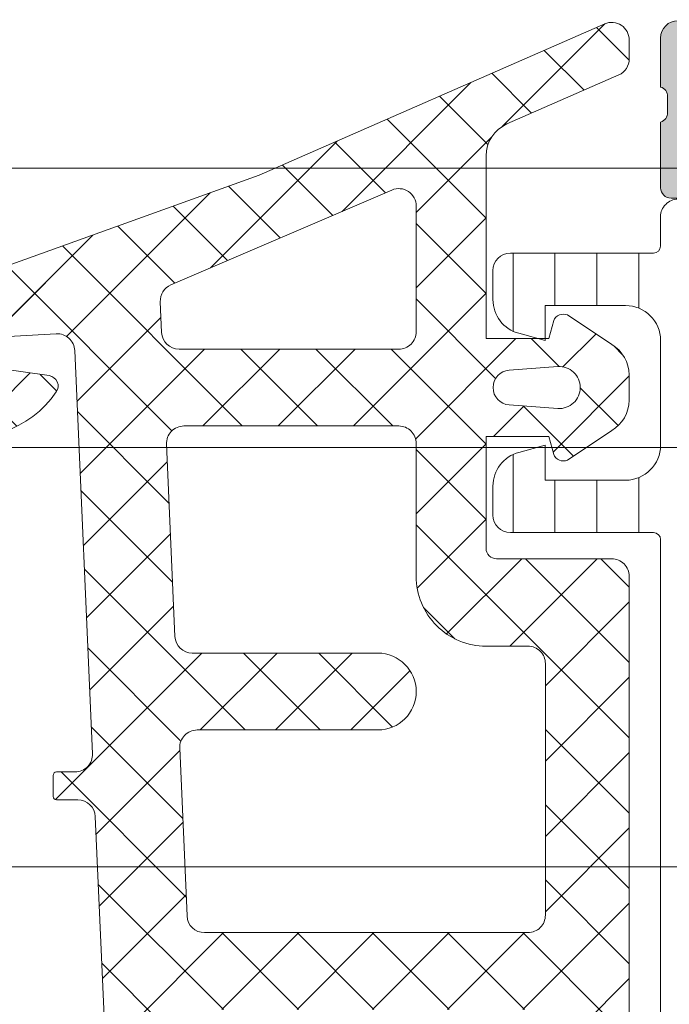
# Model space of a CAD drawing. Header units: millimetres. Extents: x 144573 to 336993, y 74252 to 247042.
# Tile 686 of 1056: x 219020 to 219038, y 198244 to 198273. Entities that reach past the tile are written whole.
import ezdxf

# ---------------------------------------------------------------- set-up
doc = ezdxf.new("R2010")
doc.units = ezdxf.units.MM
doc.layers.add('FASÁDA DETAILNÍ', color=255, linetype='Continuous', lineweight=0)
doc.layers.add('NOVA', color=255, linetype='Continuous', lineweight=0)

# ---------------------------------------------------------------- blocks, each defined once
blk = doc.blocks.new('A$C69D17D4D')
at = {"layer": 'FASÁDA DETAILNÍ'}
h = blk.add_hatch(color=256, dxfattribs=at)
edge = h.paths.add_edge_path()
edge.add_arc((-4151.994648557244, 24911.31804486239), 0.5000674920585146, 90.00773245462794, 179.9922675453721)
edge.add_line((-4152.494716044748, 24911.31811234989), (-4152.494716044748, 24907.31811234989))
edge.add_arc((-4151.994648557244, 24907.3181798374), 0.5000674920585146, 180.0077324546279, 269.9922675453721)
edge.add_line((-4151.994716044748, 24906.81811234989), (-4150.694667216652, 24906.81811234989))
edge.add_arc((-4150.69470411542, 24907.31814924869), 0.500036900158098, 270.0042279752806, 359.9957720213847)
edge.add_line((-4150.194667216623, 24907.31811234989), (-4150.194667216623, 24907.81811234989))
edge.add_line((-4150.194667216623, 24907.81811234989), (-4151.194667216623, 24907.81811234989))
edge.add_line((-4151.194667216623, 24907.81811234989), (-4151.194667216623, 24909.31811234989))
edge.add_arc((-4150.194704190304, 24909.31814932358), 0.9999630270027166, 89.99788148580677, 180.0021185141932, ccw=False)
edge.add_line((-4150.194667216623, 24910.31811234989), (-4146.194667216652, 24910.31811234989))
edge.add_arc((-4146.194744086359, 24909.31803548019), 1.000076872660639, 0.004403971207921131, 89.99559602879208, ccw=False)
edge.add_line((-4145.194667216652, 24909.31811234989), (-4145.194667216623, 24907.81811234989))
edge.add_line((-4145.194667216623, 24907.81811234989), (-4146.194667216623, 24907.81811234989))
edge.add_line((-4146.194667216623, 24907.81811234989), (-4146.194667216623, 24907.31811234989))
edge.add_arc((-4145.694724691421, 24907.3180548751), 0.4999425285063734, 179.9934131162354, 270.0065868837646)
edge.add_line((-4145.694667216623, 24906.81811234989), (-4142.894679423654, 24906.81811234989))
edge.add_arc((-4142.894679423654, 24907.31811234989), 0.5, 270, 360)
edge.add_line((-4142.394679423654, 24907.31811234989), (-4142.394679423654, 24907.51811234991))
edge.add_arc((-4142.894679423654, 24907.51811234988), 0.5, 3.335053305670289e-09, 90.00000000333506)
edge.add_line((-4142.894679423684, 24908.01811234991), (-4143.394679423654, 24908.01811234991))
edge.add_arc((-4143.394644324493, 24908.51814744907), 0.5000351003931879, 180.0040217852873, 269.99597821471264, ccw=False)
edge.add_line((-4143.894679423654, 24908.51811234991), (-4143.894679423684, 24909.31811540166))
edge.add_arc((-4143.394662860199, 24909.31809883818), 0.500016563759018, 90.00189796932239, 179.9981020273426, ccw=False)
edge.add_line((-4143.394679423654, 24909.81811540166), (-4112.094685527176, 24909.81811540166))
edge.add_line((-4112.094685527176, 24909.81811540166), (-4106.056227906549, 24909.3857187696))
edge.add_arc((-4106.094683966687, 24908.38649908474), 0.9999594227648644, 0, 87.79599713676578, ccw=False)
edge.add_line((-4105.094724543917, 24908.38649908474), (-4105.094724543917, 24901.71804687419))
edge.add_arc((-4105.594724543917, 24901.71804687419), 0.5, -90, 0, ccw=False)
edge.add_line((-4105.594724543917, 24901.21804687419), (-4106.494724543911, 24901.21804687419))
edge.add_arc((-4106.494724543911, 24900.71804687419), 0.5, 90, 180)
edge.add_line((-4106.994724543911, 24900.71804687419), (-4106.994724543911, 24899.31804534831))
edge.add_arc((-4107.073560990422, 24899.05052475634), 0.2788950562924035, -1.1645893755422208, 73.58012358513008, ccw=False)
edge.add_line((-4106.794723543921, 24899.04485634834), (-4106.794723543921, 24898.59126234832))
edge.add_arc((-4107.07359163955, 24898.58560168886), 0.278925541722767, -73.57540544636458, 1.1628700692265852, ccw=False)
edge.add_line((-4106.994724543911, 24898.31805834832), (-4106.994724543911, 24896.43804734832))
edge.add_arc((-4106.694724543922, 24896.43804734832), 0.2999999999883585, 180, 270)
edge.add_line((-4106.694724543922, 24896.13804734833), (-4105.71475022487, 24896.13804734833))
edge.add_arc((-4105.71475022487, 24896.43804734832), 0.2999999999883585, 270, 360)
edge.add_line((-4105.414750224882, 24896.43804734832), (-4105.414750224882, 24899.19804534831))
edge.add_arc((-4105.294750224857, 24899.19804534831), 0.1200000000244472, 90, 180, ccw=False)
edge.add_line((-4105.294750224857, 24899.31804534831), (-4100.994724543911, 24899.31804534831))
edge.add_arc((-4100.994724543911, 24898.81804534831), 0.5, 0, 90, ccw=False)
edge.add_line((-4100.494724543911, 24898.81804534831), (-4100.494724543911, 24898.11804534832))
edge.add_line((-4100.494724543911, 24898.11804534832), (-4101.876220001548, 24895.72522502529))
edge.add_arc((-4101.756604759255, 24895.65616513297), 0.1381197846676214, 150.0000000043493, 270)
edge.add_line((-4101.756604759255, 24895.51804534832), (-4097.994724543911, 24895.51804534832))
edge.add_arc((-4097.994724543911, 24893.51804534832), 2, 0, 90, ccw=False)
edge.add_line((-4095.994724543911, 24893.51804534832), (-4095.994724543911, 24892.95004996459))
edge.add_arc((-4095.494724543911, 24892.95004996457), 0.5, 179.9999999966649, 214.4790717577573)
edge.add_arc((-4091.785225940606, 24895.4975232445), 4.999999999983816, 214.4790717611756, 264.6507719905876)
edge.add_arc((-4092.232844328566, 24890.65617200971), 0.1381197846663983, 262.2975625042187, 389.9999999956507)
edge.add_line((-4092.113229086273, 24890.72523190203), (-4093.494724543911, 24893.11805222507))
edge.add_line((-4093.494724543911, 24893.11805222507), (-4093.494724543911, 24893.81805222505))
edge.add_arc((-4092.994724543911, 24893.81805222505), 0.5, 90, 180, ccw=False)
edge.add_line((-4092.994724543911, 24894.31805222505), (-4088.694698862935, 24894.31805222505))
edge.add_arc((-4088.694698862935, 24894.19805222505), 0.1199999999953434, 0, 90, ccw=False)
edge.add_line((-4088.57469886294, 24894.19805222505), (-4088.57469886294, 24891.43805422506))
edge.add_arc((-4088.274698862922, 24891.43805422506), 0.3000000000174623, 180, 269.9999999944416)
edge.add_line((-4088.274698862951, 24891.13805422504), (-4087.294724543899, 24891.13805422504))
edge.add_arc((-4087.294724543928, 24891.43805422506), 0.3000000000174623, 270.0000000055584, 360)
edge.add_line((-4086.994724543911, 24891.43805422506), (-4086.994724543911, 24893.31806522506))
edge.add_arc((-4086.915857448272, 24893.58560856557), 0.2789255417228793, 178.8371299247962, 253.57540544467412, ccw=False)
edge.add_line((-4087.194725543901, 24893.59126922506), (-4087.194725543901, 24894.04486322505))
edge.add_arc((-4086.91588809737, 24894.05053163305), 0.2788950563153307, 106.41987641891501, 181.1645893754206, ccw=False)
edge.add_line((-4086.994724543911, 24894.31805222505), (-4086.994724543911, 24897.31811071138))
edge.add_line((-4086.994724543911, 24897.31811071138), (-4087.69479691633, 24898.01821360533))
edge.add_line((-4087.69479691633, 24898.01821360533), (-4088.294803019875, 24898.01821360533))
edge.add_line((-4088.294803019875, 24898.01821360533), (-4088.294803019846, 24896.41820750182))
edge.add_arc((-4088.794812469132, 24896.4182169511), 0.5000094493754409, 270.00108278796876, 359.99891721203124, ccw=False)
edge.add_line((-4088.794803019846, 24895.91820750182), (-4089.190231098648, 24895.91820750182))
edge.add_arc((-4089.190231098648, 24896.41820750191), 0.5000000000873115, 254.9999999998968, 270, ccw=False)
edge.add_line((-4089.319640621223, 24895.93524458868), (-4090.753527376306, 24896.31945338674))
edge.add_arc((-4090.494708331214, 24897.28537921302), 0.9999999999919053, 180, 255.0000000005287, ccw=False)
edge.add_line((-4091.494708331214, 24897.28537921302), (-4091.494708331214, 24903.01820139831))
edge.add_line((-4091.494708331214, 24903.01820139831), (-4088.294803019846, 24903.01820139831))
edge.add_line((-4088.294803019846, 24903.01820139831), (-4088.294803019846, 24902.21821360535))
edge.add_line((-4088.294803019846, 24902.21821360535), (-4087.69479691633, 24902.21821360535))
edge.add_line((-4087.69479691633, 24902.21821360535), (-4086.994815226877, 24903.43064646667))
edge.add_line((-4086.994815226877, 24903.43064646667), (-4086.994815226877, 24904.51820139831))
edge.add_line((-4086.994815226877, 24904.51820139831), (-4101.994724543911, 24904.51820139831))
edge.add_arc((-4101.994724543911, 24905.01820139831), 0.5, 180, 270, ccw=False)
edge.add_line((-4102.494724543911, 24905.01820139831), (-4102.494724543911, 24910.81811234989))
edge.add_arc((-4103.494724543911, 24910.81811234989), 1, 0, 90)
edge.add_line((-4103.494724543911, 24911.81811234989), (-4151.994716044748, 24911.81811234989))
edge = h.paths.add_edge_path(flags=16)
edge.add_line((-4093.09470833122, 24902.21821360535), (-4093.09470833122, 24897.81821360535))
edge.add_arc((-4093.59470833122, 24897.81821360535), 0.5, -90, 0, ccw=False)
edge.add_line((-4093.59470833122, 24897.31821360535), (-4097.994708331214, 24897.31821360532))
edge.add_arc((-4097.994708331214, 24897.81821360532), 0.5, 180, 270, ccw=False)
edge.add_line((-4098.494708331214, 24897.81821360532), (-4098.494708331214, 24902.21821360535))
edge.add_arc((-4097.994708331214, 24902.21821360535), 0.5, 90, 180, ccw=False)
edge.add_line((-4097.994708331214, 24902.71821360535), (-4093.59470833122, 24902.71821360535))
edge.add_arc((-4093.59470833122, 24902.21821360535), 0.5, 0, 90, ccw=False)
h = blk.add_hatch(dxfattribs=at)
h.set_pattern_fill('ANSI37', color=256, scale=0.48, angle=270, style=0)
h.set_pattern_definition([(315, (-4111.994716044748, 24886.81811234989), (1.077630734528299, 1.077630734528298), []), (44.99999999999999, (-4111.994716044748, 24886.81811234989), (-1.077630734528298, 1.077630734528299), [])])
edge = h.paths.add_edge_path(flags=16)
edge.add_line((-4111.330422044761, 24890.21938934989), (-4109.937568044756, 24890.11964534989))
edge.add_arc((-4109.894710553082, 24890.71811226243), 0.599999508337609, 265.9039194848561, 360.0000083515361)
edge.add_arc((-4109.894710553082, 24890.71811243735), 0.5999995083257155, 359.9999916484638, 454.0960805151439)
edge.add_line((-4109.937568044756, 24891.31657934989), (-4111.330422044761, 24891.21683534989))
edge.add_arc((-4111.294707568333, 24890.71811234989), 0.5000001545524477, 94.09606439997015, 265.9039356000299)
edge = h.paths.add_edge_path(flags=16)
edge.add_arc((-4114.494715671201, 24892.31810897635), 0.4999996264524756, 269.9999571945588, 360.0000428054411)
edge.add_line((-4113.994716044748, 24892.3181093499), (-4113.994716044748, 24895.9117943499))
edge.add_arc((-4114.494716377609, 24895.91179436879), 0.5000003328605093, 359.9999978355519, 473.2180266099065)
edge.add_line((-4114.691832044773, 24896.37130034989), (-4121.022934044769, 24893.6554223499))
edge.add_arc((-4120.8258181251, 24893.19591700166), 0.4999998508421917, 113.2180817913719, 182.5001106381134)
edge.add_line((-4121.325342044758, 24893.17410634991), (-4121.287016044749, 24892.29629934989))
edge.add_arc((-4120.787492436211, 24892.31810883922), 0.499999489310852, 182.4999791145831, 270.0000448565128)
edge.add_line((-4120.787492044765, 24891.8181093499), (-4114.494716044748, 24891.8181093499))
edge = h.paths.add_edge_path(flags=16)
edge.add_line((-4119.902878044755, 24866.7641903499), (-4111.006025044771, 24862.61552034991))
edge.add_arc((-4110.794715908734, 24863.06867409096), 0.499999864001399, 244.9999920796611, 360.0000296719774)
edge.add_line((-4110.294716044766, 24863.0686743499), (-4110.294716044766, 24872.41810934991))
edge.add_arc((-4110.794715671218, 24872.41810972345), 0.4999996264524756, 359.9999571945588, 450.0000428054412)
edge.add_line((-4110.794716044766, 24872.91810934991), (-4119.918639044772, 24872.91810934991))
edge.add_arc((-4119.918638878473, 24872.41810928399), 0.5000000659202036, 90.00001905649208, 182.5000272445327)
edge.add_line((-4120.418163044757, 24872.3962993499), (-4120.191093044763, 24867.19553534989))
edge.add_arc((-4119.691567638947, 24867.2173450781), 0.5000012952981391, 182.4999974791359, 244.9999080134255)
edge = h.paths.add_edge_path(flags=16)
edge.add_arc((-4110.794715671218, 24875.61810897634), 0.4999996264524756, 269.9999571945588, 360.0000428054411)
edge.add_line((-4110.294716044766, 24875.61810934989), (-4110.294716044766, 24882.8181093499))
edge.add_arc((-4110.794715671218, 24882.81810972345), 0.4999996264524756, 359.9999571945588, 450.0000428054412)
edge.add_line((-4110.794716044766, 24883.3181093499), (-4111.994716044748, 24883.3181093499))
edge.add_arc((-4111.99471753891, 24885.31810785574), 1.999998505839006, 179.9999571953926, 270.00004280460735, ccw=False)
edge.add_line((-4113.994716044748, 24885.3181093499), (-4113.994716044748, 24889.11810934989))
edge.add_arc((-4114.494715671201, 24889.11810972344), 0.4999996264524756, 359.9999571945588, 450.0000428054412)
edge.add_line((-4114.494716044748, 24889.61810934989), (-4120.647777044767, 24889.61810934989))
edge.add_arc((-4120.647776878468, 24889.11810928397), 0.5000000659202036, 90.00001905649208, 182.5000272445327)
edge.add_line((-4121.147301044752, 24889.09629934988), (-4120.907166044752, 24883.59629934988))
edge.add_arc((-4120.407642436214, 24883.6181088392), 0.499999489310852, 182.4999791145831, 270.0000448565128)
edge.add_line((-4120.407642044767, 24883.11810934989), (-4115.094716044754, 24883.11810934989))
edge.add_arc((-4115.094716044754, 24882.01810934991), 1.099999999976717, -90, 90, ccw=False)
edge.add_line((-4115.094716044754, 24880.91810934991), (-4120.26792704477, 24880.91810934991))
edge.add_arc((-4120.26792687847, 24880.41810928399), 0.5000000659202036, 90.00001905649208, 182.5000272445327)
edge.add_line((-4120.767451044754, 24880.3962993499), (-4120.557878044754, 24875.59629934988))
edge.add_arc((-4120.058354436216, 24875.6181088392), 0.499999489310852, 182.4999791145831, 270.0000448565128)
edge.add_line((-4120.05835404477, 24875.11810934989), (-4110.794716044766, 24875.11810934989))
edge = h.paths.add_edge_path()
edge.add_line((-4112.181173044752, 24860.4050563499), (-4120.96903904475, 24864.50290534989))
edge.add_ellipse((-4119.70118155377, 24867.22183071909), major_axis=(-3.000002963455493, 0), ratio=1, start_angle=2.500058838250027, end_angle=64.99996937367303, ccw=False)
edge.add_line((-4122.698329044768, 24867.0909693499), (-4122.72666304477, 24867.7399193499))
edge.add_ellipse((-4123.226186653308, 24867.71810986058), major_axis=(-0.499999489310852, 0), ratio=1, start_angle=182.4999791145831, end_angle=270.0000448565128)
edge.add_line((-4123.226187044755, 24868.21810934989), (-4124.19471604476, 24868.21810934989))
edge.add_ellipse((-4124.19471611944, 24868.31810927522), major_axis=(-0.0999999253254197, 0), ratio=1, start_angle=-4.278876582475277e-05, end_angle=90.00004278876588, ccw=False)
edge.add_line((-4124.294716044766, 24868.3181093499), (-4124.294716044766, 24868.91810934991))
edge.add_ellipse((-4124.194716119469, 24868.91810942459), major_axis=(-0.09999992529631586, 0), ratio=1, start_angle=-90.00004280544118, end_angle=4.278876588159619e-05, ccw=False)
edge.add_line((-4124.19471604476, 24869.01810934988), (-4123.29167804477, 24869.01810934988))
edge.add_ellipse((-4123.29167821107, 24869.51810941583), major_axis=(-0.5000000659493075, 0), ratio=1, start_angle=90.00001905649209, end_angle=182.5000272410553)
edge.add_line((-4122.792154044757, 24869.53991934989), (-4123.185992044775, 24878.44021334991))
edge.add_ellipse((-4123.685503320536, 24878.41810924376), major_axis=(-0.5000001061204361, 0), ratio=1, start_angle=182.5337692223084, end_angle=270.0000829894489)
edge.add_line((-4123.685504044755, 24878.91810934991), (-4124.294716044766, 24878.91810934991))
edge.add_ellipse((-4124.294716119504, 24879.0181092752), major_axis=(-0.0999999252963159, 0), ratio=1, start_angle=-4.278876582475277e-05, end_angle=90.00004282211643, ccw=False)
edge.add_line((-4124.394716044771, 24879.01810934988), (-4124.394716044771, 24879.61810934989))
edge.add_ellipse((-4124.294716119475, 24879.61810942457), major_axis=(-0.09999992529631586, 0), ratio=1, start_angle=-90.00004280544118, end_angle=4.278876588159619e-05, ccw=False)
edge.add_line((-4124.294716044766, 24879.71810934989), (-4123.765154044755, 24879.71810934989))
edge.add_ellipse((-4123.765153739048, 24880.21810984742), major_axis=(-0.5000004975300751, 0), ratio=1, start_angle=89.99996496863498, end_angle=182.533697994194)
edge.add_line((-4123.265642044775, 24880.2402133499), (-4123.776298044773, 24891.7804383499))
edge.add_ellipse((-4124.27582264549, 24891.75862881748), major_axis=(-0.5000004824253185, 0), ratio=1, start_angle=182.4999790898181, end_angle=273.2170573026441)
edge.add_line((-4124.303882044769, 24892.2578413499), (-4129.437625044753, 24891.96927834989))
edge.add_ellipse((-4129.322069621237, 24891.55886034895), major_axis=(-0.4263754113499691, 0), ratio=1, start_angle=-74.27514552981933, end_angle=69.24102762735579)
edge.add_line((-4129.473193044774, 24891.16016534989), (-4129.240590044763, 24891.16140534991))
edge.add_line((-4129.240590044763, 24891.16140534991), (-4127.358011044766, 24891.45954334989))
edge.add_line((-4127.358011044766, 24891.45954334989), (-4124.508726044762, 24891.05911734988))
edge.add_ellipse((-4124.550476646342, 24890.76203675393), major_axis=(-0.2999999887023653, 0), ratio=1, start_angle=145.4022536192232, end_angle=262.00025595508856, ccw=False)
edge.add_ellipse((-4126.773047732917, 24892.29515014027), major_axis=(-3.000047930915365, 0), ratio=1, start_angle=71.99157541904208, end_angle=145.4023587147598, ccw=False)
edge.add_line((-4127.700533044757, 24889.44207134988), (-4129.955424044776, 24890.07564734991))
edge.add_ellipse((-4129.794494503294, 24890.85085985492), major_axis=(-0.7917403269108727, 0), ratio=1, start_angle=6.798346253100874, end_angle=78.27231020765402, ccw=False)
edge.add_line((-4130.580668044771, 24890.75713734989), (-4130.581889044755, 24891.81534734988))
edge.add_ellipse((-4129.402802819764, 24891.68622310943), major_axis=(-1.186135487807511, 0), ratio=1, start_angle=288.65557644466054, end_angle=353.7503218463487, ccw=False)
edge.add_line((-4129.782222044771, 24892.8100373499), (-4126.540882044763, 24893.90437034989))
edge.add_line((-4126.540882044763, 24893.90437034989), (-4118.491087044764, 24896.7941483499))
edge.add_line((-4118.491087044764, 24896.7941483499), (-4108.593210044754, 24901.12695734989))
edge.add_ellipse((-4108.39493997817, 24900.66794836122), major_axis=(-0.5000002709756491, 0), ratio=1, start_angle=180.0665763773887, end_angle=293.36204948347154, ccw=False)
edge.add_line((-4107.89494004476, 24900.6685293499), (-4107.894305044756, 24900.12182834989))
edge.add_ellipse((-4108.394305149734, 24900.12124807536), major_axis=(-0.5000004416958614, 0), ratio=1, start_angle=113.92082453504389, end_angle=180.0664945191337, ccw=False)
edge.add_line((-4108.191568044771, 24899.6641943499), (-4111.395571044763, 24898.26243834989))
edge.add_ellipse((-4110.994716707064, 24897.34629727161), major_axis=(-0.999999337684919, 0), ratio=1, start_angle=-66.36838527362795, end_angle=5.281060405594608e-05)
edge.add_line((-4111.994716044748, 24897.34629634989), (-4111.994716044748, 24892.11835434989))
edge.add_line((-4111.994716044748, 24892.11835434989), (-4110.195237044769, 24892.11834534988))
edge.add_line((-4110.195237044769, 24892.11834534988), (-4110.057295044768, 24892.63314634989))
edge.add_ellipse((-4109.780141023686, 24892.5183810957), major_axis=(-0.2999756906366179, 0), ratio=1, start_angle=247.4964333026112, end_angle=337.5062997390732, ccw=False)
edge.add_line((-4109.665328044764, 24892.79551534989), (-4108.395201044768, 24891.94634834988))
edge.add_ellipse((-4108.894921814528, 24891.08048416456), major_axis=(-0.9997207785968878, 0), ratio=1, start_angle=179.9923881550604, end_angle=240.00923930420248, ccw=False)
edge.add_line((-4107.895201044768, 24891.0803513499), (-4107.895232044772, 24890.3559903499))
edge.add_ellipse((-4108.894969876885, 24890.35619840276), major_axis=(-0.9997378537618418, 0), ratio=1, start_angle=119.99132494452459, end_angle=179.9880763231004, ccw=False)
edge.add_line((-4108.395232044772, 24889.4903243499), (-4109.665328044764, 24888.64115734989))
edge.add_ellipse((-4109.780139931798, 24888.91830484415), major_axis=(-0.2999875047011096, 0), ratio=1, start_angle=22.4986038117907, end_angle=112.50240616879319, ccw=False)
edge.add_line((-4110.057295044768, 24888.80351134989), (-4110.195267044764, 24889.3183273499))
edge.add_line((-4110.195267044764, 24889.3183273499), (-4111.994716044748, 24889.3183353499))
edge.add_line((-4111.994716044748, 24889.3183353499), (-4111.994716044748, 24886.11810834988))
edge.add_ellipse((-4111.694716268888, 24886.11810812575), major_axis=(-0.2999997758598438, 0), ratio=1, start_angle=-4.280544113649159e-05, end_angle=90.00004280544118)
edge.add_line((-4111.69471604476, 24885.81810834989), (-4108.394720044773, 24885.81810834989))
edge.add_ellipse((-4108.394719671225, 24885.31810872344), major_axis=(-0.4999996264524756, 0), ratio=1, start_angle=179.9999571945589, end_angle=270.0000428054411, ccw=False)
edge.add_line((-4107.894720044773, 24885.31810834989), (-4107.894720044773, 24858.4204863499))
edge.add_line((-4107.894720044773, 24858.4204863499), (-4109.445112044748, 24857.52536834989))
edge.add_ellipse((-4109.695112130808, 24857.95838090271), major_axis=(-0.4999999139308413, 0), ratio=1, start_angle=6.334934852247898e-05, end_angle=120.00001708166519, ccw=False)
edge.add_line((-4110.195112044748, 24857.95838034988), (-4111.892483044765, 24857.95838034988))
edge.add_line((-4111.892483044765, 24857.95838034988), (-4111.892483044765, 24859.95190234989))
edge.add_ellipse((-4112.39248330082, 24859.95190269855), major_axis=(-0.5000002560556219, 0), ratio=1, start_angle=179.9999600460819, end_angle=244.9998714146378)
h = blk.add_hatch(dxfattribs=at)
h.set_pattern_fill('ANSI37', color=256, scale=0.48, angle=270, style=0)
h.set_pattern_definition([(315, (-4111.994715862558, 24886.81811234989), (1.077630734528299, 1.077630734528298), []), (44.99999999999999, (-4111.994715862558, 24886.81811234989), (-1.077630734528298, 1.077630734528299), [])])
edge = h.paths.add_edge_path(flags=16)
edge.add_line((-4111.330421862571, 24890.21938934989), (-4109.937567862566, 24890.11964534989))
edge.add_arc((-4109.894710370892, 24890.71811226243), 0.599999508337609, 265.9039194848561, 360.0000083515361)
edge.add_arc((-4109.894710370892, 24890.71811243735), 0.5999995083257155, 359.9999916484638, 454.0960805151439)
edge.add_line((-4109.937567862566, 24891.31657934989), (-4111.330421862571, 24891.21683534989))
edge.add_arc((-4111.294707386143, 24890.71811234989), 0.5000001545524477, 94.09606439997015, 265.9039356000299)
edge = h.paths.add_edge_path(flags=16)
edge.add_arc((-4114.494715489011, 24892.31810897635), 0.4999996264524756, 269.9999571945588, 360.0000428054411)
edge.add_line((-4113.994715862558, 24892.3181093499), (-4113.994715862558, 24895.9117943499))
edge.add_arc((-4114.494716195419, 24895.91179436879), 0.5000003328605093, 359.9999978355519, 473.2180266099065)
edge.add_line((-4114.691831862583, 24896.37130034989), (-4121.02293386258, 24893.6554223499))
edge.add_arc((-4120.82581794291, 24893.19591700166), 0.4999998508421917, 113.2180817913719, 182.5001106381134)
edge.add_line((-4121.325341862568, 24893.17410634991), (-4121.287015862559, 24892.29629934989))
edge.add_arc((-4120.787492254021, 24892.31810883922), 0.499999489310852, 182.4999791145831, 270.0000448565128)
edge.add_line((-4120.787491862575, 24891.8181093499), (-4114.494715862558, 24891.8181093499))
edge = h.paths.add_edge_path(flags=16)
edge.add_line((-4119.902877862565, 24866.7641903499), (-4111.006024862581, 24862.61552034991))
edge.add_arc((-4110.794715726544, 24863.06867409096), 0.499999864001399, 244.9999920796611, 360.0000296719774)
edge.add_line((-4110.294715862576, 24863.0686743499), (-4110.294715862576, 24872.41810934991))
edge.add_arc((-4110.794715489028, 24872.41810972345), 0.4999996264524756, 359.9999571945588, 450.0000428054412)
edge.add_line((-4110.794715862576, 24872.91810934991), (-4119.918638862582, 24872.91810934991))
edge.add_arc((-4119.918638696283, 24872.41810928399), 0.5000000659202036, 90.00001905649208, 182.5000272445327)
edge.add_line((-4120.418162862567, 24872.3962993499), (-4120.191092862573, 24867.19553534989))
edge.add_arc((-4119.691567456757, 24867.2173450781), 0.5000012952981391, 182.4999974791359, 244.9999080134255)
edge = h.paths.add_edge_path(flags=16)
edge.add_arc((-4110.794715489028, 24875.61810897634), 0.4999996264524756, 269.9999571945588, 360.0000428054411)
edge.add_line((-4110.294715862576, 24875.61810934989), (-4110.294715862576, 24882.8181093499))
edge.add_arc((-4110.794715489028, 24882.81810972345), 0.4999996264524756, 359.9999571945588, 450.0000428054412)
edge.add_line((-4110.794715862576, 24883.3181093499), (-4111.994715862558, 24883.3181093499))
edge.add_arc((-4111.99471735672, 24885.31810785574), 1.999998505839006, 179.9999571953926, 270.00004280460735, ccw=False)
edge.add_line((-4113.994715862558, 24885.3181093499), (-4113.994715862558, 24889.11810934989))
edge.add_arc((-4114.494715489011, 24889.11810972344), 0.4999996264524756, 359.9999571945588, 450.0000428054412)
edge.add_line((-4114.494715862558, 24889.61810934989), (-4120.647776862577, 24889.61810934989))
edge.add_arc((-4120.647776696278, 24889.11810928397), 0.5000000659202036, 90.00001905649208, 182.5000272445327)
edge.add_line((-4121.147300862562, 24889.09629934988), (-4120.907165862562, 24883.59629934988))
edge.add_arc((-4120.407642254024, 24883.6181088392), 0.499999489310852, 182.4999791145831, 270.0000448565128)
edge.add_line((-4120.407641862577, 24883.11810934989), (-4115.094715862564, 24883.11810934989))
edge.add_arc((-4115.094715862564, 24882.01810934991), 1.099999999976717, -90, 90, ccw=False)
edge.add_line((-4115.094715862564, 24880.91810934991), (-4120.26792686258, 24880.91810934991))
edge.add_arc((-4120.26792669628, 24880.41810928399), 0.5000000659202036, 90.00001905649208, 182.5000272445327)
edge.add_line((-4120.767450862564, 24880.3962993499), (-4120.557877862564, 24875.59629934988))
edge.add_arc((-4120.058354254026, 24875.6181088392), 0.499999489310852, 182.4999791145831, 270.0000448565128)
edge.add_line((-4120.05835386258, 24875.11810934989), (-4110.794715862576, 24875.11810934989))
edge = h.paths.add_edge_path()
edge.add_line((-4112.181172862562, 24860.4050563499), (-4120.96903886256, 24864.50290534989))
edge.add_ellipse((-4119.70118137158, 24867.22183071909), major_axis=(-3.000002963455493, 0), ratio=1, start_angle=2.500058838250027, end_angle=64.99996937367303, ccw=False)
edge.add_line((-4122.698328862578, 24867.0909693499), (-4122.72666286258, 24867.7399193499))
edge.add_ellipse((-4123.226186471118, 24867.71810986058), major_axis=(-0.499999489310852, 0), ratio=1, start_angle=182.4999791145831, end_angle=270.0000448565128)
edge.add_line((-4123.226186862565, 24868.21810934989), (-4124.19471586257, 24868.21810934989))
edge.add_ellipse((-4124.19471593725, 24868.31810927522), major_axis=(-0.0999999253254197, 0), ratio=1, start_angle=-4.278876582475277e-05, end_angle=90.00004278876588, ccw=False)
edge.add_line((-4124.294715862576, 24868.3181093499), (-4124.294715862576, 24868.91810934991))
edge.add_ellipse((-4124.194715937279, 24868.91810942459), major_axis=(-0.09999992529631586, 0), ratio=1, start_angle=-90.00004280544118, end_angle=4.278876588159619e-05, ccw=False)
edge.add_line((-4124.19471586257, 24869.01810934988), (-4123.29167786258, 24869.01810934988))
edge.add_ellipse((-4123.29167802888, 24869.51810941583), major_axis=(-0.5000000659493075, 0), ratio=1, start_angle=90.00001905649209, end_angle=182.5000272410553)
edge.add_line((-4122.792153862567, 24869.53991934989), (-4123.185991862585, 24878.44021334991))
edge.add_ellipse((-4123.685503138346, 24878.41810924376), major_axis=(-0.5000001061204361, 0), ratio=1, start_angle=182.5337692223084, end_angle=270.0000829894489)
edge.add_line((-4123.685503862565, 24878.91810934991), (-4124.294715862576, 24878.91810934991))
edge.add_ellipse((-4124.294715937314, 24879.0181092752), major_axis=(-0.0999999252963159, 0), ratio=1, start_angle=-4.278876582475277e-05, end_angle=90.00004282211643, ccw=False)
edge.add_line((-4124.394715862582, 24879.01810934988), (-4124.394715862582, 24879.61810934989))
edge.add_ellipse((-4124.294715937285, 24879.61810942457), major_axis=(-0.09999992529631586, 0), ratio=1, start_angle=-90.00004280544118, end_angle=4.278876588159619e-05, ccw=False)
edge.add_line((-4124.294715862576, 24879.71810934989), (-4123.765153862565, 24879.71810934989))
edge.add_ellipse((-4123.765153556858, 24880.21810984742), major_axis=(-0.5000004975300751, 0), ratio=1, start_angle=89.99996496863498, end_angle=182.533697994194)
edge.add_line((-4123.265641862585, 24880.2402133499), (-4123.776297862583, 24891.7804383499))
edge.add_ellipse((-4124.2758224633, 24891.75862881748), major_axis=(-0.5000004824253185, 0), ratio=1, start_angle=182.4999790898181, end_angle=273.2170573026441)
edge.add_line((-4124.303881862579, 24892.2578413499), (-4129.437624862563, 24891.96927834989))
edge.add_ellipse((-4129.322069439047, 24891.55886034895), major_axis=(-0.4263754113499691, 0), ratio=1, start_angle=-74.27514552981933, end_angle=69.24102762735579)
edge.add_line((-4129.473192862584, 24891.16016534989), (-4129.240589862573, 24891.16140534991))
edge.add_line((-4129.240589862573, 24891.16140534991), (-4127.358010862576, 24891.45954334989))
edge.add_line((-4127.358010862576, 24891.45954334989), (-4124.508725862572, 24891.05911734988))
edge.add_ellipse((-4124.550476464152, 24890.76203675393), major_axis=(-0.2999999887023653, 0), ratio=1, start_angle=145.4022536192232, end_angle=262.00025595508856, ccw=False)
edge.add_ellipse((-4126.773047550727, 24892.29515014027), major_axis=(-3.000047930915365, 0), ratio=1, start_angle=71.99157541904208, end_angle=145.4023587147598, ccw=False)
edge.add_line((-4127.700532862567, 24889.44207134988), (-4129.955423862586, 24890.07564734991))
edge.add_ellipse((-4129.794494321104, 24890.85085985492), major_axis=(-0.7917403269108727, 0), ratio=1, start_angle=6.798346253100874, end_angle=78.27231020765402, ccw=False)
edge.add_line((-4130.580667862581, 24890.75713734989), (-4130.581888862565, 24891.81534734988))
edge.add_ellipse((-4129.402802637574, 24891.68622310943), major_axis=(-1.186135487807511, 0), ratio=1, start_angle=288.65557644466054, end_angle=353.7503218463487, ccw=False)
edge.add_line((-4129.782221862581, 24892.8100373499), (-4126.540881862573, 24893.90437034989))
edge.add_line((-4126.540881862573, 24893.90437034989), (-4118.491086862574, 24896.7941483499))
edge.add_line((-4118.491086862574, 24896.7941483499), (-4108.593209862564, 24901.12695734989))
edge.add_ellipse((-4108.39493979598, 24900.66794836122), major_axis=(-0.5000002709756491, 0), ratio=1, start_angle=180.0665763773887, end_angle=293.36204948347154, ccw=False)
edge.add_line((-4107.89493986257, 24900.6685293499), (-4107.894304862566, 24900.12182834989))
edge.add_ellipse((-4108.394304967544, 24900.12124807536), major_axis=(-0.5000004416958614, 0), ratio=1, start_angle=113.92082453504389, end_angle=180.0664945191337, ccw=False)
edge.add_line((-4108.191567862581, 24899.6641943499), (-4111.395570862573, 24898.26243834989))
edge.add_ellipse((-4110.994716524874, 24897.34629727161), major_axis=(-0.999999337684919, 0), ratio=1, start_angle=-66.36838527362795, end_angle=5.281060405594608e-05)
edge.add_line((-4111.994715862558, 24897.34629634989), (-4111.994715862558, 24892.11835434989))
edge.add_line((-4111.994715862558, 24892.11835434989), (-4110.195236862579, 24892.11834534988))
edge.add_line((-4110.195236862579, 24892.11834534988), (-4110.057294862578, 24892.63314634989))
edge.add_ellipse((-4109.780140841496, 24892.5183810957), major_axis=(-0.2999756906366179, 0), ratio=1, start_angle=247.4964333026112, end_angle=337.5062997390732, ccw=False)
edge.add_line((-4109.665327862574, 24892.79551534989), (-4108.395200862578, 24891.94634834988))
edge.add_ellipse((-4108.894921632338, 24891.08048416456), major_axis=(-0.9997207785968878, 0), ratio=1, start_angle=179.9923881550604, end_angle=240.00923930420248, ccw=False)
edge.add_line((-4107.895200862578, 24891.0803513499), (-4107.895231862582, 24890.3559903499))
edge.add_ellipse((-4108.894969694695, 24890.35619840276), major_axis=(-0.9997378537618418, 0), ratio=1, start_angle=119.99132494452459, end_angle=179.9880763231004, ccw=False)
edge.add_line((-4108.395231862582, 24889.4903243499), (-4109.665327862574, 24888.64115734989))
edge.add_ellipse((-4109.780139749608, 24888.91830484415), major_axis=(-0.2999875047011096, 0), ratio=1, start_angle=22.4986038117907, end_angle=112.50240616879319, ccw=False)
edge.add_line((-4110.057294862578, 24888.80351134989), (-4110.195266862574, 24889.3183273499))
edge.add_line((-4110.195266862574, 24889.3183273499), (-4111.994715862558, 24889.3183353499))
edge.add_line((-4111.994715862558, 24889.3183353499), (-4111.994715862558, 24886.11810834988))
edge.add_ellipse((-4111.694716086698, 24886.11810812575), major_axis=(-0.2999997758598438, 0), ratio=1, start_angle=-4.280544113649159e-05, end_angle=90.00004280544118)
edge.add_line((-4111.69471586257, 24885.81810834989), (-4108.394719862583, 24885.81810834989))
edge.add_ellipse((-4108.394719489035, 24885.31810872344), major_axis=(-0.4999996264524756, 0), ratio=1, start_angle=179.9999571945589, end_angle=270.0000428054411, ccw=False)
edge.add_line((-4107.894719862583, 24885.31810834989), (-4107.894719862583, 24858.4204863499))
edge.add_line((-4107.894719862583, 24858.4204863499), (-4109.445111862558, 24857.52536834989))
edge.add_ellipse((-4109.695111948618, 24857.95838090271), major_axis=(-0.4999999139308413, 0), ratio=1, start_angle=6.334934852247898e-05, end_angle=120.00001708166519, ccw=False)
edge.add_line((-4110.195111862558, 24857.95838034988), (-4111.892482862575, 24857.95838034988))
edge.add_line((-4111.892482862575, 24857.95838034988), (-4111.892482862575, 24859.95190234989))
edge.add_ellipse((-4112.39248311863, 24859.95190269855), major_axis=(-0.5000002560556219, 0), ratio=1, start_angle=179.9999600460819, end_angle=244.9998714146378)
h = blk.add_hatch(dxfattribs=at)
h.set_pattern_fill('LINIE', color=256, scale=1.2, angle=90, style=0)
h.set_pattern_definition([(90, (-4268.222287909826, -0.6246130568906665), (-1.2, 7.347638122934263e-17), [])])
edge = h.paths.add_edge_path()
edge.add_arc((-4105.685526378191, 24896.40802904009), 0.2999999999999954, -89.99792470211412, 0.0020752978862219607, ccw=False)
edge.add_line((-4105.685515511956, 24896.10802904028), (-4106.49584684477, 24896.10800041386))
edge.add_arc((-4106.495831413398, 24895.60800309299), 0.4999973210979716, 90.00176831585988, 180.0023822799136)
edge.add_line((-4106.995828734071, 24895.6079823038), (-4106.99714927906, 24894.76691005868))
edge.add_arc((-4107.197149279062, 24894.76691005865), 0.1999999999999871, -89.99999999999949, 5.115907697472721e-13, ccw=False)
edge.add_line((-4107.197149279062, 24894.56691005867), (-4111.29714927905, 24894.56691005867))
edge.add_arc((-4111.297149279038, 24894.06691005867), 0.5000000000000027, 89.99999999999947, 179.9999999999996)
edge.add_line((-4111.797149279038, 24894.06691005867), (-4111.797149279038, 24893.23616083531))
edge.add_arc((-4110.797149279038, 24893.23616083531), 0.9999999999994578, 180.0000000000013, 254.9999999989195)
edge.add_line((-4111.055968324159, 24892.27023500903), (-4110.297149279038, 24892.06691005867))
edge.add_line((-4110.297149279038, 24892.06691005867), (-4110.297149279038, 24893.06691005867))
edge.add_line((-4110.297149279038, 24893.06691005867), (-4107.99714927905, 24893.06691005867))
edge.add_arc((-4107.998858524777, 24892.06278357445), 1.004127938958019, 0.23408772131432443, 89.90246998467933, ccw=False)
edge.add_line((-4106.994738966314, 24892.06688602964), (-4106.994738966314, 24889.0670076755))
edge.add_arc((-4107.998858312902, 24889.07103603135), 1.004127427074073, 270.09751797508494, 359.7701403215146, ccw=False)
edge.add_line((-4107.99714927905, 24888.06691005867), (-4110.297149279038, 24888.06691005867))
edge.add_line((-4110.297149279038, 24888.06691005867), (-4110.297149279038, 24889.06691005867))
edge.add_line((-4110.297149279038, 24889.06691005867), (-4111.055968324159, 24888.86358510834))
edge.add_arc((-4110.797149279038, 24887.89765928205), 1.000000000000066, 105.0000000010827, 179.9999999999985)
edge.add_line((-4111.797149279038, 24887.89765928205), (-4111.797149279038, 24887.06691005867))
edge.add_arc((-4111.297149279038, 24887.06691005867), 0.4999999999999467, 180, 270)
edge.add_line((-4111.297149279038, 24886.56691005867), (-4107.19714927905, 24886.56691005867))
edge.add_arc((-4107.19887783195, 24886.36273696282), 0.2041804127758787, 1.1558689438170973, 89.51493893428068, ccw=False)
edge.add_line((-4106.994738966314, 24886.36685576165), (-4106.994716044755, 24860.52548895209))
edge.add_arc((-4106.494718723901, 24860.52550438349), 0.4999973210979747, 180.0017683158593, 270.002382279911)
edge.add_line((-4106.494697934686, 24860.02550706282), (-4105.684366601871, 24860.02553568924))
edge.add_arc((-4105.684355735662, 24859.72553568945), 0.299999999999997, 0.0020752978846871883, 90.00207529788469, ccw=False)
edge.add_line((-4105.384355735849, 24859.72554655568), (-4105.38460075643, 24857.32554816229))
edge.add_arc((-4104.884604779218, 24857.32556363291), 0.499995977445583, 180.0017728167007, 270.0023777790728)
edge.add_line((-4104.884584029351, 24856.82556765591), (-4101.408042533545, 24856.82569430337))
edge.add_arc((-4101.550389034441, 24857.81550722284), 0.99999607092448, 278.1836833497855, 392.7290913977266)
edge.add_line((-4100.709155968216, 24858.35617261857), (-4102.027708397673, 24860.63978170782))
edge.add_arc((-4101.594704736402, 24860.88979736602), 0.5000000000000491, 180.0021352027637, 210.0020718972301, ccw=False)
edge.add_line((-4102.094704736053, 24860.88977873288), (-4102.095791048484, 24895.24404748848))
edge.add_arc((-4101.595791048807, 24895.24406507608), 0.5000000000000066, 150.0020786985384, 180.0020153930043, ccw=False)
edge.add_line((-4102.028812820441, 24895.49404936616), (-4100.710425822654, 24897.77775396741))
edge.add_arc((-4101.551698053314, 24898.31835842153), 0.9999960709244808, 327.2750591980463, 441.8204672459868)
edge.add_line((-4101.409423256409, 24899.30818165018), (-4104.885964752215, 24899.30805500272))
edge.add_arc((-4104.885949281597, 24898.80805902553), 0.4999959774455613, 90.0017728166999, 180.0023777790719)
edge.add_line((-4105.385945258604, 24898.80803827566), (-4105.385526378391, 24896.40803990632))
edge = h.paths.add_edge_path(flags=16)
edge.add_line((-4105.195250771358, 24872.21691630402), (-4103.895256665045, 24872.21691630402))
edge.add_arc((-4103.895253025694, 24871.71691994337), 0.4999963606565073, -0.00041704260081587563, 90.0004170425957, ccw=False)
edge.add_line((-4103.395256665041, 24871.71691630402), (-4103.395256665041, 24862.86692240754))
edge.add_arc((-4103.895253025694, 24862.86691876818), 0.4999963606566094, -90.00041704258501, 0.0004170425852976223, ccw=False)
edge.add_line((-4103.895256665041, 24862.36692240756), (-4105.195250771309, 24862.36692240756))
edge.add_arc((-4105.195267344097, 24862.86692240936), 0.5000000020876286, 180.0000002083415, 270.0018991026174, ccw=False)
edge.add_line((-4105.695267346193, 24862.86692240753), (-4105.695267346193, 24871.71691630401))
edge.add_arc((-4105.195267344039, 24871.71691630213), 0.5000000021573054, 89.99810091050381, 179.9999997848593, ccw=False)
edge = h.paths.add_edge_path(flags=16)
edge.add_arc((-4105.195267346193, 24882.41692240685), 0.4999999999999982, 89.99999999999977, 180.000000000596, ccw=False)
edge.add_line((-4105.195267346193, 24882.91692240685), (-4103.895256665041, 24882.91692240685))
edge.add_arc((-4103.895256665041, 24882.41692240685), 0.4999999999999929, -5.965148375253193e-10, 89.99999999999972, ccw=False)
edge.add_line((-4103.395256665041, 24882.41692240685), (-4103.395256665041, 24873.71691630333))
edge.add_arc((-4103.895256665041, 24873.71691630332), 0.5000000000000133, 270.0000000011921, 359.99999999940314, ccw=False)
edge.add_line((-4103.895256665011, 24873.21691630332), (-4105.195267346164, 24873.21691630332))
edge.add_arc((-4105.195267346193, 24873.71691630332), 0.5000000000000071, 180.0000000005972, 270.0000000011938, ccw=False)
edge.add_line((-4105.695267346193, 24873.71691630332), (-4105.695267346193, 24882.41692240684))
edge = h.paths.add_edge_path(flags=16)
edge.add_arc((-4103.895253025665, 24884.4169187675), 0.4999963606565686, -90.00041704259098, 0.0004170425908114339, ccw=False)
edge.add_line((-4103.895256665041, 24883.91692240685), (-4105.195250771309, 24883.91692240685))
edge.add_arc((-4105.195267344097, 24884.41692240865), 0.5000000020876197, 180.0000002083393, 270.0018991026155, ccw=False)
edge.add_line((-4105.695267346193, 24884.41692240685), (-4105.695267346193, 24893.26693156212))
edge.add_arc((-4105.195282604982, 24893.26693156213), 0.4999847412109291, 89.99999999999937, 180.0000000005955, ccw=False)
edge.add_line((-4105.195282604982, 24893.76691630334), (-4103.89527192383, 24893.76691630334))
edge.add_arc((-4103.89527192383, 24893.26690104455), 0.5000152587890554, -5.949232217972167e-10, 90.00000000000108, ccw=False)
edge.add_line((-4103.395256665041, 24893.26690104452), (-4103.395256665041, 24884.41692240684))
for p, q in [((-5088.499921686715, 24897.00002419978), (-2229.500121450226, 24897.00001934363)), ((-4106.995828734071, 24895.6079823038), (-4106.99714927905, 24894.76691005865)), ((-4107.197149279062, 24894.56691005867), (-4111.297149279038, 24894.56691005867)), ((-4111.797149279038, 24894.06691005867), (-4111.797149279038, 24893.23616083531)), ((-4110.297149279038, 24892.06691005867), (-4110.297149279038, 24893.06691005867)), ((-4110.297149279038, 24893.06691005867), (-4107.99714927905, 24893.06691005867)), ((-4111.055968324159, 24892.27023500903), (-4110.297149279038, 24892.06691005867)), ((-4106.994738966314, 24892.06688602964), (-4106.994738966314, 24889.06700767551)), ((-2187.930442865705, 24889.00001935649), (-4147.169215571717, 24889.00002262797)), ((-4110.297149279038, 24889.06691005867), (-4111.055968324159, 24888.86358510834)), ((-4110.297149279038, 24888.06691005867), (-4110.297149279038, 24889.06691005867)), ((-4111.797149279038, 24887.89765928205), (-4111.797149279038, 24887.06691005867)), ((-4107.99714927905, 24888.06691005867), (-4110.297149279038, 24888.06691005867)), ((-4111.297149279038, 24886.56691005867), (-4107.197149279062, 24886.56691005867)), ((-4106.994738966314, 24886.36685576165), (-4106.994716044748, 24860.52548895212)), ((-4147.169215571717, 24877.00002260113), (-2229.500121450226, 24877.00001934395))]:
    blk.add_line(p, q, dxfattribs=at)
blk.add_lwpolyline([(-4105.094724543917, 24901.71804687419, -0.4142135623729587), (-4105.594724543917, 24901.21804687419), (-4106.494724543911, 24901.21804687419, 0.4142135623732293), (-4106.994724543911, 24900.71804687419), (-4106.994724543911, 24899.31804534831, -0.3382124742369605), (-4106.794723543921, 24899.04485634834), (-4106.794723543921, 24898.59126234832, -0.33818117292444), (-4106.994724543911, 24898.31805834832), (-4106.994724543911, 24896.43804734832, 0.414213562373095), (-4106.694724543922, 24896.13804734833), (-4105.71475022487, 24896.13804734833, 0.414213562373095), (-4105.414750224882, 24896.43804734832), (-4105.414750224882, 24899.19804534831, -0.414213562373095), (-4105.294750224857, 24899.31804534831), (-4100.994724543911, 24899.31804534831, -0.414213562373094), (-4100.494724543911, 24898.81804534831), (-4100.494724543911, 24898.11804534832), (-4101.876220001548, 24895.72522502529, 0.5773502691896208), (-4101.756604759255, 24895.51804534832), (-4097.994724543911, 24895.51804534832, -0.4142135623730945), (-4095.994724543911, 24893.51804534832), (-4095.994724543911, 24892.95004996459, 0.1515887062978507), (-4095.906891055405, 24892.66699737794, 0.2224807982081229), (-4092.251356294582, 24890.51929841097, 0.6230654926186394)], format="xyb", dxfattribs=at)
at = {"layer": 'FASÁDA DETAILNÍ', "extrusion": (0, 0, -1)}
for points in [[(4122.792154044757, 24869.53991934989), (4123.185992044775, 24878.44021334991), (4123.185992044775, 24878.44021334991, -0.40132), (4123.685504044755, 24878.91810934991), (4124.294716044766, 24878.91810934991), (4124.294716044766, 24878.91810934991, 0.414214), (4124.394716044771, 24879.01810934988), (4124.394716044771, 24879.61810934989), (4124.394716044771, 24879.61810934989, 0.414214), (4124.294716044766, 24879.71810934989), (4123.765154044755, 24879.71810934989), (4123.765154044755, 24879.71810934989, -0.427226), (4123.265642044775, 24880.2402133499), (4123.776298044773, 24891.7804383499), (4123.776298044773, 24891.7804383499, -0.417884), (4124.303882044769, 24892.2578413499), (4129.437625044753, 24891.96927834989)], [(4127.358011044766, 24891.45954334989), (4124.508726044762, 24891.05911734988), (4124.508726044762, 24891.05911734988, 0.557725), (4124.303529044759, 24890.59169334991, 0.331739), (4127.700533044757, 24889.44207134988)], [(4126.540882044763, 24893.90437034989), (4118.491087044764, 24896.7941483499), (4108.593210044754, 24901.12695734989), (4108.593210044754, 24901.12695734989, 0.538982), (4107.89494004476, 24900.6685293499), (4107.894305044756, 24900.12182834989), (4107.894305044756, 24900.12182834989, 0.296905), (4108.191568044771, 24899.6641943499), (4111.395571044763, 24898.26243834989), (4111.395571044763, 24898.26243834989, -0.297963), (4111.994716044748, 24897.34629634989), (4111.994716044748, 24892.11835434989), (4110.195237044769, 24892.11834534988), (4110.057295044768, 24892.63314634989), (4110.057295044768, 24892.63314634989, 0.414264), (4109.665328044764, 24892.79551534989), (4108.395201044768, 24891.94634834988), (4108.395201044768, 24891.94634834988, 0.268028), (4107.895201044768, 24891.0803513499), (4107.895232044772, 24890.3559903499), (4107.895232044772, 24890.3559903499, 0.267934), (4108.395232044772, 24889.4903243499), (4109.665328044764, 24888.64115734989), (4109.665328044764, 24888.64115734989, 0.414233), (4110.057295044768, 24888.80351134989), (4110.195267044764, 24889.3183273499), (4111.994716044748, 24889.3183353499), (4111.994716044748, 24886.11810834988), (4111.994716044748, 24886.11810834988, -0.414214), (4111.69471604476, 24885.81810834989), (4108.394720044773, 24885.81810834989), (4108.394720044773, 24885.81810834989, 0.414214), (4107.894720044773, 24885.31810834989), (4107.894720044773, 24858.4204863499)], [(4122.792153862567, 24869.53991934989), (4123.185991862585, 24878.44021334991), (4123.185991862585, 24878.44021334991, -0.40132), (4123.685503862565, 24878.91810934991), (4124.294715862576, 24878.91810934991), (4124.294715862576, 24878.91810934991, 0.414214), (4124.394715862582, 24879.01810934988), (4124.394715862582, 24879.61810934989), (4124.394715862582, 24879.61810934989, 0.414214), (4124.294715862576, 24879.71810934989), (4123.765153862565, 24879.71810934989), (4123.765153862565, 24879.71810934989, -0.427226), (4123.265641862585, 24880.2402133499), (4123.776297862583, 24891.7804383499), (4123.776297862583, 24891.7804383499, -0.417884), (4124.303881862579, 24892.2578413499), (4129.437624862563, 24891.96927834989)], [(4127.358010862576, 24891.45954334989), (4124.508725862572, 24891.05911734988), (4124.508725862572, 24891.05911734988, 0.557725), (4124.303528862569, 24890.59169334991, 0.331739), (4127.700532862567, 24889.44207134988)], [(4126.540881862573, 24893.90437034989), (4118.491086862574, 24896.7941483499), (4108.593209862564, 24901.12695734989), (4108.593209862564, 24901.12695734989, 0.538982), (4107.89493986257, 24900.6685293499), (4107.894304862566, 24900.12182834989), (4107.894304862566, 24900.12182834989, 0.296905), (4108.191567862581, 24899.6641943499), (4111.395570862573, 24898.26243834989), (4111.395570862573, 24898.26243834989, -0.297963), (4111.994715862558, 24897.34629634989), (4111.994715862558, 24892.11835434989), (4110.195236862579, 24892.11834534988), (4110.057294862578, 24892.63314634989), (4110.057294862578, 24892.63314634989, 0.414264), (4109.665327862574, 24892.79551534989), (4108.395200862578, 24891.94634834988), (4108.395200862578, 24891.94634834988, 0.268028), (4107.895200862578, 24891.0803513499), (4107.895231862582, 24890.3559903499), (4107.895231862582, 24890.3559903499, 0.267934), (4108.395231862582, 24889.4903243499), (4109.665327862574, 24888.64115734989), (4109.665327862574, 24888.64115734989, 0.414233), (4110.057294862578, 24888.80351134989), (4110.195266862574, 24889.3183273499), (4111.994715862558, 24889.3183353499), (4111.994715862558, 24886.11810834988), (4111.994715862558, 24886.11810834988, -0.414214), (4111.69471586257, 24885.81810834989), (4108.394719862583, 24885.81810834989), (4108.394719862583, 24885.81810834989, 0.414214), (4107.894719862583, 24885.31810834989), (4107.894719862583, 24858.4204863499)]]:
    blk.add_lwpolyline(points, format="xyb", dxfattribs=at)
at = {"layer": 'FASÁDA DETAILNÍ'}
for points in [[(-4114.494716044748, 24891.8181093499, 0.414214), (-4113.994716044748, 24892.3181093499), (-4113.994716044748, 24895.9117943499), (-4113.994716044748, 24895.9117943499, 0.538546), (-4114.691832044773, 24896.37130034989), (-4121.022934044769, 24893.6554223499), (-4121.022934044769, 24893.6554223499, 0.311858), (-4121.325342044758, 24893.17410634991), (-4121.287016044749, 24892.29629934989), (-4121.287016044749, 24892.29629934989, 0.401491), (-4120.787492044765, 24891.8181093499), (-4114.494716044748, 24891.8181093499)], [(-4114.494715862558, 24891.8181093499, 0.414214), (-4113.994715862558, 24892.3181093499), (-4113.994715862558, 24895.9117943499), (-4113.994715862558, 24895.9117943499, 0.538546), (-4114.691831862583, 24896.37130034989), (-4121.02293386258, 24893.6554223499), (-4121.02293386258, 24893.6554223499, 0.311858), (-4121.325341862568, 24893.17410634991), (-4121.287015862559, 24892.29629934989), (-4121.287015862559, 24892.29629934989, 0.401491), (-4120.787491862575, 24891.8181093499), (-4114.494715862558, 24891.8181093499)], [(-4111.330422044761, 24890.21938934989), (-4109.937568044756, 24890.11964534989), (-4109.937568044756, 24890.11964534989, 0.435311), (-4109.294711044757, 24890.71811234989, 0.435311), (-4109.937568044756, 24891.31657934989), (-4111.330422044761, 24891.21683534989), (-4111.330422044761, 24891.21683534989, 0.930949), (-4111.330422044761, 24890.21938934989)], [(-4111.330421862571, 24890.21938934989), (-4109.937567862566, 24890.11964534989), (-4109.937567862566, 24890.11964534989, 0.435311), (-4109.294710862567, 24890.71811234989, 0.435311), (-4109.937567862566, 24891.31657934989), (-4111.330421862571, 24891.21683534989), (-4111.330421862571, 24891.21683534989, 0.930949), (-4111.330421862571, 24890.21938934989)], [(-4110.794716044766, 24875.11810934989, 0.414214), (-4110.294716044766, 24875.61810934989), (-4110.294716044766, 24882.8181093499), (-4110.294716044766, 24882.8181093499, 0.414214), (-4110.794716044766, 24883.3181093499), (-4111.994716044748, 24883.3181093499), (-4111.994716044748, 24883.3181093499, -0.414214), (-4113.994716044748, 24885.3181093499), (-4113.994716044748, 24889.11810934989), (-4113.994716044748, 24889.11810934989, 0.414214), (-4114.494716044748, 24889.61810934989), (-4120.647777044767, 24889.61810934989), (-4120.647777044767, 24889.61810934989, 0.427052), (-4121.147301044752, 24889.09629934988), (-4120.907166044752, 24883.59629934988), (-4120.907166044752, 24883.59629934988, 0.401491), (-4120.407642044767, 24883.11810934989), (-4115.094716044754, 24883.11810934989), (-4115.094716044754, 24883.11810934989, -1), (-4115.094716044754, 24880.91810934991), (-4120.26792704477, 24880.91810934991), (-4120.26792704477, 24880.91810934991, 0.427052), (-4120.767451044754, 24880.3962993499), (-4120.557878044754, 24875.59629934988), (-4120.557878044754, 24875.59629934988, 0.401491), (-4120.05835404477, 24875.11810934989), (-4110.794716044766, 24875.11810934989)], [(-4110.794715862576, 24875.11810934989, 0.414214), (-4110.294715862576, 24875.61810934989), (-4110.294715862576, 24882.8181093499), (-4110.294715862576, 24882.8181093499, 0.414214), (-4110.794715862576, 24883.3181093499), (-4111.994715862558, 24883.3181093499), (-4111.994715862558, 24883.3181093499, -0.414214), (-4113.994715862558, 24885.3181093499), (-4113.994715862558, 24889.11810934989), (-4113.994715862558, 24889.11810934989, 0.414214), (-4114.494715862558, 24889.61810934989), (-4120.647776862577, 24889.61810934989), (-4120.647776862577, 24889.61810934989, 0.427052), (-4121.147300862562, 24889.09629934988), (-4120.907165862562, 24883.59629934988), (-4120.907165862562, 24883.59629934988, 0.401491), (-4120.407641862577, 24883.11810934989), (-4115.094715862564, 24883.11810934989), (-4115.094715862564, 24883.11810934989, -1), (-4115.094715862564, 24880.91810934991), (-4120.26792686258, 24880.91810934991), (-4120.26792686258, 24880.91810934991, 0.427052), (-4120.767450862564, 24880.3962993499), (-4120.557877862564, 24875.59629934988), (-4120.557877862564, 24875.59629934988, 0.401491), (-4120.05835386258, 24875.11810934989), (-4110.794715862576, 24875.11810934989)]]:
    blk.add_lwpolyline(points, format="xyb", close=True, dxfattribs=at)
for centre, radius, start, end in [((-4106.495831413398, 24895.60800309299), 0.4999973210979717, 90.00176831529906, 180.0023822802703), ((-4107.197149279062, 24894.76691005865), 0.1999999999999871, 270, 0), ((-4111.297149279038, 24894.06691005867), 0.500000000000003, 90, 180), ((-4110.797149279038, 24893.23616083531), 0.9999999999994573, 180, 254.9999999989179), ((-4107.998858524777, 24892.06278357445), 1.004127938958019, 0.2340877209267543, 89.90246998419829), ((-4107.998858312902, 24889.07103603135), 1.004127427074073, 270.0975179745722, 359.7701403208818), ((-4110.797149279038, 24887.89765928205), 1.000000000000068, 105.0000000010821, 180), ((-4111.297149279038, 24887.06691005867), 0.4999999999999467, 180, 270), ((-4107.19887783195, 24886.36273696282), 0.2041804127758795, 1.155868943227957, 89.51493893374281)]:
    blk.add_arc(centre, radius, start, end, dxfattribs=at)

msp = doc.modelspace()

# ---------------------------------------------------------------- block references
at = {"layer": 'NOVA', "ltscale": 300}
msp.add_blockref('A$C69D17D4D', (223144.9987451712, 173371.2585875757), dxfattribs=at)

doc.saveas('drawing.dxf')
